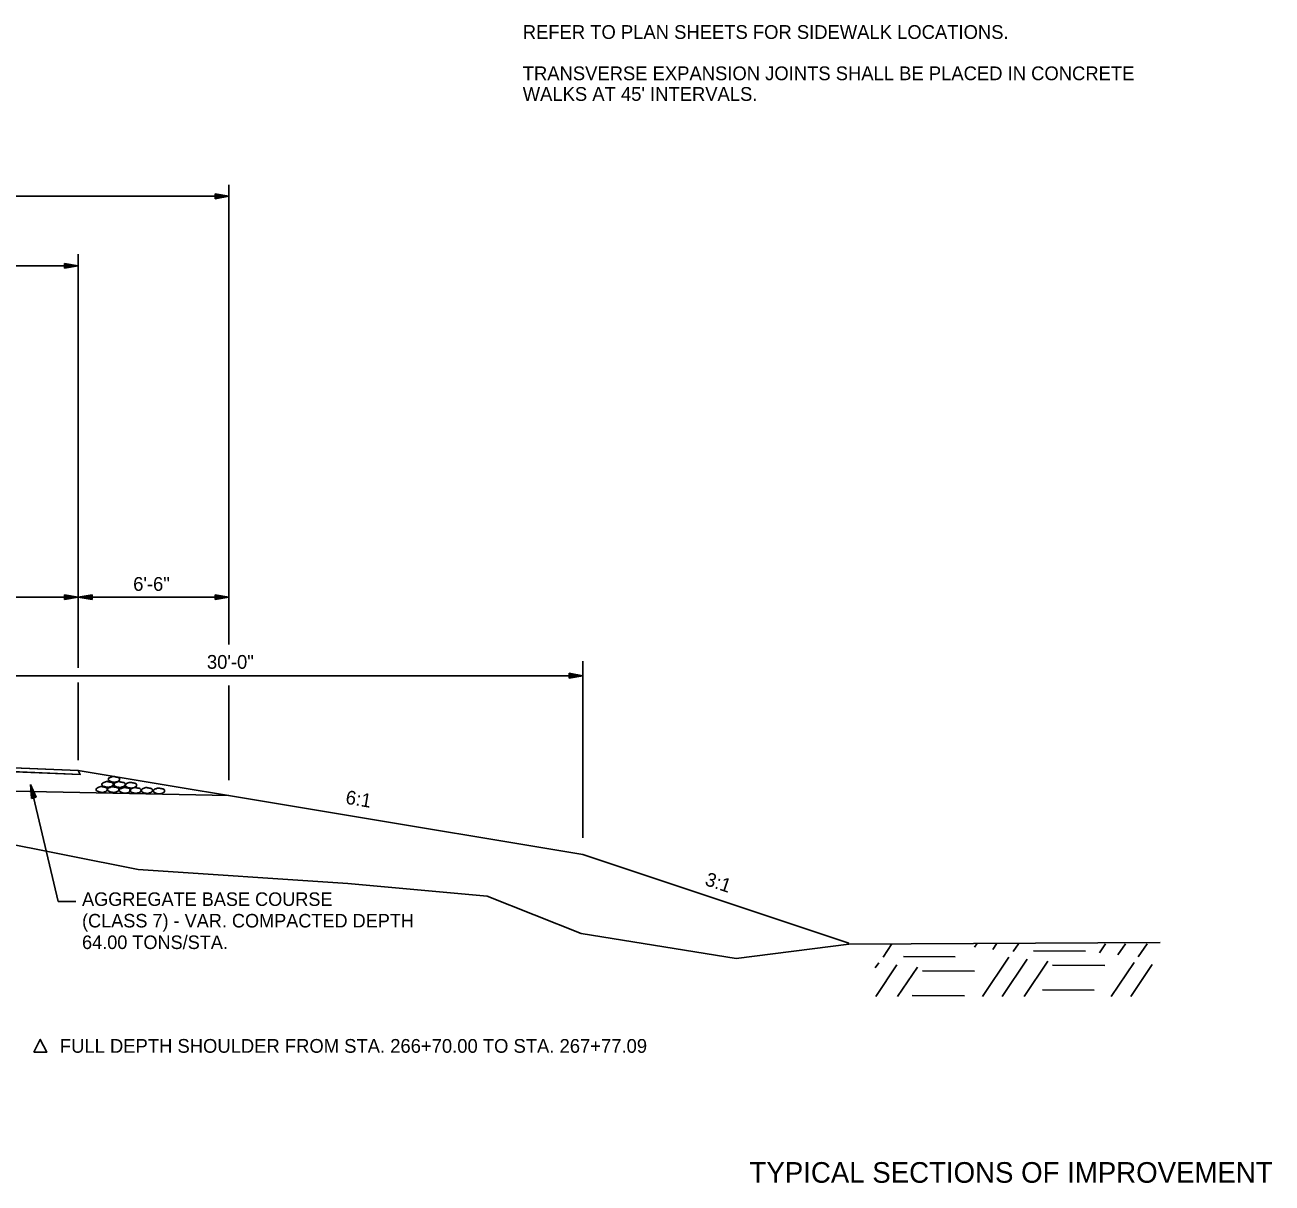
# Model space of a CAD drawing. Extents: x 1001270 to 1003428, y 1840152 to 1842912.
# Drawn here: x 1002371.8 to 1002426.1, y 1842659.1 to 1842709.5 of the extents above; entities that cross this region are included whole.
import ezdxf

# ---------------------------------------------------------------- set-up
doc = ezdxf.new("R2010")
doc.units = 0
for name, color, linetype in [('1', 7, 'Continuous'), ('19', 7, 'Continuous'), ('60', 7, 'Continuous')]:
    doc.layers.add(name, color=color, linetype=linetype)

# ---------------------------------------------------------------- blocks, each defined once
blk = doc.blocks.new('ROCKS')
at = {"layer": '1'}
blk.add_spline([(0.013, 0.06), (0.053, 0.053), (0.107, 0.033), (0.133, 0.013), (0.133, -0.007), (0.12, -0.033), (0.107, -0.04), (0.073, -0.053), (0.033, -0.067), (0.013, -0.067), (-0.02, -0.06), (-0.06, -0.053), (-0.087, -0.047), (-0.113, -0.02), (-0.113, -0.007), (-0.107, 0.02), (-0.087, 0.033), (-0.067, 0.047), (-0.033, 0.053), (-0.02, 0.06), (0.013, 0.06)], degree=3, dxfattribs=at)
blk = doc.blocks.new('4TO1 ABC')
at = {"layer": '1', "xscale": 0.1312491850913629, "yscale": 0.1312491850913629, "rotation": 180}
for p in [(0.00175, -0.00875), (-0.03325, -0.0385), (-0.016625, -0.023625), (0, -0.0385), (0.018375, -0.023625), (0.034125, -0.04025), (0.051625, -0.025375), (0.06475, -0.04025), (0.098, -0.04025), (0.133, -0.041125)]:
    blk.add_blockref('ROCKS', p, dxfattribs=at)

msp = doc.modelspace()

# ---------------------------------------------------------------- linework, layer by layer
at = {"layer": '19'}
for p, q in [((1002315.525, 1842702.078), (1002380.662, 1842702.078)), ((1002380.062, 1842701.973), (1002380.062, 1842702.183)), ((1002380.062, 1842702.183), (1002380.662, 1842702.078)), ((1002380.062, 1842702.128), (1002380.502, 1842702.093)), ((1002380.662, 1842702.078), (1002380.062, 1842701.973)), ((1002380.662, 1842682.545), (1002380.662, 1842702.578)), ((1002380.502, 1842702.063), (1002380.062, 1842702.023)), ((1002374.094, 1842681.522), (1002374.094, 1842699.551)), ((1002322.094, 1842699.051), (1002374.094, 1842699.051)), ((1002373.494, 1842698.946), (1002373.494, 1842699.156)), ((1002373.494, 1842699.156), (1002374.094, 1842699.051)), ((1002373.494, 1842699.101), (1002373.934, 1842699.066)), ((1002374.094, 1842699.051), (1002373.494, 1842698.946)), ((1002373.934, 1842699.036), (1002373.494, 1842698.996)), ((1002373.494, 1842684.496), (1002373.494, 1842684.706)), ((1002373.494, 1842684.706), (1002374.094, 1842684.601)), ((1002374.694, 1842684.706), (1002374.094, 1842684.601)), ((1002374.694, 1842684.496), (1002374.694, 1842684.706)), ((1002380.062, 1842684.496), (1002380.062, 1842684.706)), ((1002380.062, 1842684.706), (1002380.662, 1842684.601)), ((1002380.662, 1842684.601), (1002366.094, 1842684.601)), ((1002373.494, 1842684.651), (1002373.934, 1842684.616)), ((1002374.094, 1842684.601), (1002373.494, 1842684.496)), ((1002373.934, 1842684.586), (1002373.494, 1842684.546)), ((1002374.094, 1842684.601), (1002374.694, 1842684.496)), ((1002374.694, 1842684.651), (1002374.254, 1842684.616)), ((1002374.254, 1842684.586), (1002374.694, 1842684.546)), ((1002380.062, 1842684.651), (1002380.502, 1842684.616)), ((1002380.662, 1842684.601), (1002380.062, 1842684.496)), ((1002380.502, 1842684.586), (1002380.062, 1842684.546)), ((1002396.094, 1842674.116), (1002396.094, 1842681.816)), ((1002396.094, 1842681.182), (1002366.094, 1842681.182)), ((1002374.094, 1842677.503), (1002374.094, 1842680.885)), ((1002395.494, 1842681.077), (1002395.494, 1842681.287)), ((1002395.494, 1842681.287), (1002396.094, 1842681.182)), ((1002395.494, 1842681.232), (1002395.934, 1842681.197)), ((1002396.094, 1842681.182), (1002395.494, 1842681.077)), ((1002395.934, 1842681.167), (1002395.494, 1842681.127)), ((1002380.662, 1842676.63), (1002380.662, 1842680.751)), ((1002368.094, 1842677.291), (1002374.094, 1842677.051)), ((1002368.094, 1842677.125), (1002374.179, 1842676.881)), ((1002348.094, 1842676.608), (1002380.662, 1842675.956)), ((1002396.094, 1842673.385), (1002374.094, 1842677.051)), ((1002374.094, 1842677.051), (1002374.179, 1842676.881)), ((1002372.051, 1842675.833), (1002372.015, 1842676.439)), ((1002372.015, 1842676.439), (1002372.254, 1842675.879)), ((1002373.224, 1842671.336), (1002372.015, 1842676.439)), ((1002372.099, 1842675.845), (1002372.035, 1842676.28)), ((1002372.063, 1842676.287), (1002372.202, 1842675.87)), ((1002372.254, 1842675.879), (1002372.051, 1842675.833)), ((1002396.094, 1842673.385), (1002407.685, 1842669.521)), ((1002373.99, 1842671.336), (1002373.224, 1842671.336)), ((1002409.171, 1842668.908), (1002409.562, 1842669.491)), ((1002413.156, 1842669.342), (1002413.262, 1842669.492)), ((1002413.951, 1842669.25), (1002414.117, 1842669.495)), ((1002414.846, 1842669.158), (1002415.072, 1842669.497)), ((1002418.61, 1842669.103), (1002418.872, 1842669.498)), ((1002419.405, 1842669.011), (1002419.737, 1842669.499)), ((1002420.3, 1842668.919), (1002420.681, 1842669.493)), ((1002410.059, 1842668.947), (1002412.319, 1842668.926)), ((1002413.508, 1842667.195), (1002414.66, 1842668.916)), ((1002415.734, 1842669.188), (1002417.994, 1842669.176)), ((1002408.831, 1842668.44), (1002408.985, 1842668.666)), ((1002408.853, 1842667.191), (1002409.78, 1842668.574)), ((1002409.808, 1842667.194), (1002410.675, 1842668.482)), ((1002414.363, 1842667.197), (1002415.455, 1842668.824)), ((1002415.318, 1842667.2), (1002416.35, 1842668.732)), ((1002416.564, 1842668.559), (1002418.834, 1842668.547)), ((1002419.118, 1842667.201), (1002420.114, 1842668.676)), ((1002419.973, 1842667.203), (1002420.909, 1842668.585)), ((1002410.899, 1842668.318), (1002413.159, 1842668.296)), ((1002416.122, 1842667.489), (1002418.382, 1842667.467)), ((1002410.446, 1842667.239), (1002412.717, 1842667.226))]:
    msp.add_line(p, q, dxfattribs=at)
for points in [[(1002368.094, 1842677.291), (1002348.094, 1842677.691), (1002328.094, 1842677.291), (1002322.094, 1842677.051), (1002322.009, 1842676.881), (1002328.094, 1842677.125), (1002348.094, 1842677.525), (1002368.094, 1842677.125), (1002374.179, 1842676.881), (1002374.094, 1842677.051)], [(1002372.157, 1842664.763), (1002372.439, 1842665.325), (1002372.72, 1842664.763)]]:
    msp.add_lwpolyline(points, close=True, dxfattribs=at)
msp.add_lwpolyline([(1002277.614, 1842674.814), (1002281.998, 1842674.886), (1002287.741, 1842674.716), (1002292.478, 1842675.198), (1002299.632, 1842674.882), (1002306.993, 1842673.974), (1002322.358, 1842673.458), (1002333.488, 1842673.26), (1002338.274, 1842674.087), (1002352.72, 1842673.947), (1002358.998, 1842672.907), (1002364.235, 1842673.431), (1002366.532, 1842673.303), (1002370.336, 1842673.99), (1002376.702, 1842672.736), (1002385.85, 1842672.12), (1002391.912, 1842671.577), (1002396.022, 1842669.942), (1002402.77, 1842668.853), (1002407.685, 1842669.481), (1002421.251, 1842669.555)], dxfattribs=at)

# ---------------------------------------------------------------- block references
at = {"layer": '19', "xscale": 14.999970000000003, "yscale": 14.999970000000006, "rotation": -0.5653128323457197}
msp.add_blockref('4TO1 ABC', (1002375.643, 1842676.786), dxfattribs=at)

# ---------------------------------------------------------------- texts
at = {"layer": '19'}
for s, p in [('REFER TO PLAN SHEETS FOR SIDEWALK LOCATIONS.', (1002393.468, 1842708.939)), ('TRANSVERSE EXPANSION JOINTS SHALL BE PLACED IN CONCRETE', (1002393.468, 1842707.139)), ("WALKS AT 45' INTERVALS.", (1002393.468, 1842706.239)), ('6\'-6"', (1002376.488, 1842684.88)), ('30\'-0"', (1002379.702, 1842681.482))]:
    msp.add_text(s, height=0.6, dxfattribs=at).set_placement(p)
for s, height, rotation, p in [('6:1', 0.6, 350.6077, (1002385.718, 1842675.602)), ('3:1', 0.6, 341.5651, (1002401.371, 1842672.063)), ('AGGREGATE BASE COURSE', 0.59001, 359.9954, (1002374.26, 1842671.146)), ('(CLASS 7) - VAR. COMPACTED DEPTH', 0.59001, 359.9954, (1002374.26, 1842670.206)), ('64.00 TONS/STA.', 0.59001, 359.9954, (1002374.26, 1842669.266)), ('FULL DEPTH SHOULDER FROM STA. 266+70.00 TO STA. 267+77.09', 0.6, 359.9954, (1002373.292, 1842664.744))]:
    msp.add_text(s, height=height, rotation=rotation, dxfattribs=at).set_placement(p)
at = {"layer": '60'}
msp.add_text('TYPICAL SECTIONS OF IMPROVEMENT', height=0.9, dxfattribs=at).set_placement((1002403.354, 1842659.077))

doc.saveas('drawing.dxf')
